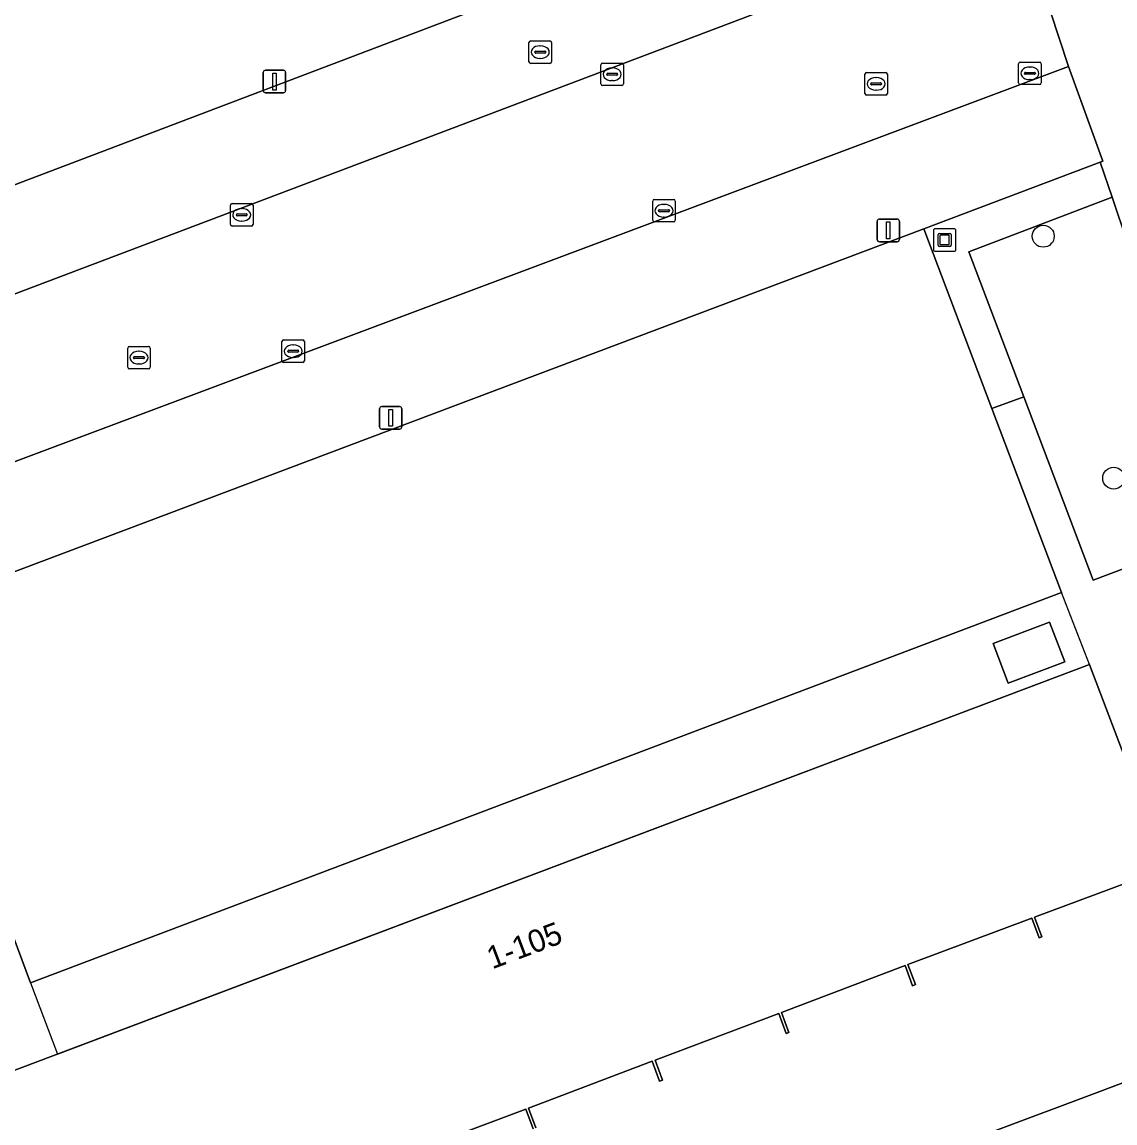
# Model space of a CAD drawing. Extents: x 159262 to 160143, y 383399 to 384319.
# Drawn here: x 159356.46 to 159404.96, y 383910.07 to 383958.93 of the extents above; entities that cross this region are included whole.
import ezdxf

# ---------------------------------------------------------------- set-up
doc = ezdxf.new("R2010")
doc.units = 0
for name, color, linetype in [('IMGEO_Boom', 7, 'Continuous'), ('IMGEO_Erf', 7, 'Continuous'), ('IMGEO_Groenvoorziening', 7, 'Continuous'), ('IMGEO_Kolk', 7, 'Continuous'), ('IMGEO_Kunstobject', 7, 'Continuous'), ('IMGEO_Lichtmast', 7, 'Continuous'), ('IMGEO_Pand', 7, 'Continuous'), ('IMGEO_Pand_nummerreeks', 7, 'Continuous'), ('IMGEO_Pand_overbouw', 7, 'Continuous'), ('IMGEO_Parkeervlak_open', 7, 'Continuous'), ('IMGEO_Rijbaan_lokaal_open', 7, 'Continuous'), ('IMGEO_Rioolput', 7, 'Continuous'), ('IMGEO_Voetpad_open', 7, 'Continuous')]:
    doc.layers.add(name, color=color, linetype=linetype)

msp = doc.modelspace()

# ---------------------------------------------------------------- linework, layer by layer
at = {"layer": 'IMGEO_Boom'}
for centre in [(159401.774, 383949.427), (159404.904, 383938.687)]:
    msp.add_circle(centre, 0.489, dxfattribs=at)
at = {"layer": 'IMGEO_Erf'}
for points in [[(159335.499, 383939.052), (159333.905, 383943.27), (159354.442, 383951.073), (159380.083, 383960.815), (159379.898, 383961.186), (159380.135, 383961.305), (159378.135, 383966.476), (159379.752, 383967.096), (159381.185, 383967.645), (159382.735, 383968.24), (159384.72, 383963.03), (159384.942, 383963.121), (159385.106, 383962.718), (159399.026, 383967.927), (159398.336, 383970.098), (159394.756, 383979.351), (159389.333, 383992.016)], [(159414.931, 383919.521), (159410.586, 383932.912), (159409.676, 383936.304), (159403.997, 383934.167), (159400.908, 383942.292), (159399.495, 383941.782), (159402.587, 383933.617), (159356.837, 383916.292), (159356.057, 383918.352), (159352.212, 383928.514)], [(159344.204, 383933.471), (159339.87, 383931.849), (159348.323, 383909.525), (159348.27, 383909.245), (159354.634, 383892.446), (159357.328, 383893.521), (159359.454, 383894.369), (159391.087, 383906.525), (159403.464, 383911.157), (159412.277, 383914.472)], [(159356.474, 383900.927), (159352.679, 383911.103), (159403.829, 383930.417), (159403.847, 383930.369), (159406.25, 383924.019)], [(159406.833, 383921.235), (159401.394, 383919.205), (159401.719, 383918.325), (159401.597, 383918.279), (159401.272, 383919.161), (159395.773, 383917.097), (159396.104, 383916.207), (159395.978, 383916.159), (159395.651, 383917.052), (159390.165, 383914.975), (159390.483, 383914.086), (159390.361, 383914.041), (159390.042, 383914.931), (159384.548, 383912.851), (159384.879, 383911.973), (159384.752, 383911.925), (159384.426, 383912.806), (159378.937, 383910.729), (159379.258, 383909.858)], [(159379.136, 383909.813), (159378.815, 383910.684), (159373.326, 383908.62)]]:
    msp.add_lwpolyline(points, dxfattribs=at)
msp.add_lwpolyline([(159402.06, 383932.297), (159402.728, 383930.542), (159400.222, 383929.588), (159399.554, 383931.344)], close=True, dxfattribs=at)
at = {"layer": 'IMGEO_Groenvoorziening'}
msp.add_lwpolyline([(159409.676, 383936.304), (159405.496, 383949.17), (159404.828, 383951.157), (159398.47, 383948.732), (159400.908, 383942.292), (159403.997, 383934.167)], close=True, dxfattribs=at)
at = {"layer": 'IMGEO_Kolk'}
for p, q in [((159382.146, 383956.188), (159382.146, 383957.04)), ((159382.221, 383957.114), (159383.073, 383957.114)), ((159382.634, 383956.894), (159382.659, 383956.894)), ((159383.147, 383957.04), (159383.147, 383956.188)), ((159400.683, 383956.229), (159400.683, 383957.081)), ((159400.758, 383957.155), (159401.61, 383957.155)), ((159401.171, 383956.935), (159401.196, 383956.935)), ((159401.684, 383957.081), (159401.684, 383956.229)), ((159382.405, 383956.608), (159382.405, 383956.62)), ((159382.843, 383956.571), (159382.445, 383956.571)), ((159382.448, 383956.657), (159382.846, 383956.657)), ((159382.657, 383956.334), (159382.632, 383956.334)), ((159382.889, 383956.62), (159382.889, 383956.608)), ((159400.942, 383956.649), (159400.942, 383956.661)), ((159401.38, 383956.612), (159400.982, 383956.612)), ((159400.985, 383956.698), (159401.383, 383956.698)), ((159401.194, 383956.375), (159401.169, 383956.375)), ((159401.426, 383956.661), (159401.426, 383956.649)), ((159383.073, 383956.114), (159382.221, 383956.114)), ((159401.61, 383956.155), (159400.758, 383956.155)), ((159384.444, 383950.132), (159384.444, 383950.984)), ((159384.519, 383951.058), (159385.371, 383951.058)), ((159385.445, 383950.984), (159385.445, 383950.132)), ((159365.706, 383949.95), (159365.706, 383950.802)), ((159365.781, 383950.876), (159366.633, 383950.876)), ((159366.194, 383950.656), (159366.219, 383950.656)), ((159366.707, 383950.802), (159366.707, 383949.95)), ((159384.703, 383950.552), (159384.703, 383950.564)), ((159385.141, 383950.515), (159384.743, 383950.515)), ((159384.746, 383950.601), (159385.144, 383950.601)), ((159384.932, 383950.838), (159384.957, 383950.838)), ((159385.187, 383950.564), (159385.187, 383950.552)), ((159365.965, 383950.37), (159365.965, 383950.382)), ((159366.403, 383950.333), (159366.005, 383950.333)), ((159366.008, 383950.419), (159366.406, 383950.419)), ((159366.217, 383950.096), (159366.192, 383950.096)), ((159366.449, 383950.382), (159366.449, 383950.37)), ((159385.371, 383950.058), (159384.519, 383950.058)), ((159384.955, 383950.278), (159384.93, 383950.278)), ((159366.633, 383949.876), (159365.781, 383949.876)), ((159367.99, 383943.896), (159367.99, 383944.748)), ((159368.065, 383944.822), (159368.917, 383944.822)), ((159368.478, 383944.602), (159368.503, 383944.602)), ((159368.991, 383944.748), (159368.991, 383943.896)), ((159368.249, 383944.316), (159368.249, 383944.328)), ((159368.687, 383944.279), (159368.289, 383944.279)), ((159368.292, 383944.365), (159368.69, 383944.365)), ((159368.733, 383944.328), (159368.733, 383944.316)), ((159368.917, 383943.822), (159368.065, 383943.822)), ((159368.501, 383944.042), (159368.476, 383944.042))]:
    msp.add_line(p, q, dxfattribs=at)
for points in [[(159382.146, 383956.188), (159382.146, 383957.04)], [(159382.221, 383957.114), (159383.073, 383957.114)], [(159383.147, 383957.04), (159383.147, 383956.188)], [(159400.683, 383956.229), (159400.683, 383957.081)], [(159400.758, 383957.155), (159401.61, 383957.155)], [(159401.684, 383957.081), (159401.684, 383956.229)], [(159383.073, 383956.114), (159382.221, 383956.114)], [(159401.61, 383956.155), (159400.758, 383956.155)], [(159384.444, 383950.132), (159384.444, 383950.984)], [(159384.519, 383951.058), (159385.371, 383951.058)], [(159385.445, 383950.984), (159385.445, 383950.132)], [(159365.706, 383949.95), (159365.706, 383950.802)], [(159365.781, 383950.876), (159366.633, 383950.876)], [(159366.707, 383950.802), (159366.707, 383949.95)], [(159385.371, 383950.058), (159384.519, 383950.058)], [(159366.633, 383949.876), (159365.781, 383949.876)], [(159367.99, 383943.896), (159367.99, 383944.748)], [(159368.065, 383944.822), (159368.917, 383944.822)], [(159368.991, 383944.748), (159368.991, 383943.896)], [(159368.917, 383943.822), (159368.065, 383943.822)]]:
    msp.add_lwpolyline(points, dxfattribs=at)
for centre, radius, start, end in [((159382.223, 383957.038), 0.0765, 91.552, 178.448), ((159382.223, 383957.038), 0.0765, 91.552, 178.448), ((159383.071, 383957.038), 0.0765, 1.552, 88.448), ((159383.071, 383957.038), 0.0765, 1.552, 88.448), ((159400.76, 383957.079), 0.0765, 91.552, 178.448), ((159400.76, 383957.079), 0.0765, 91.552, 178.448), ((159401.608, 383957.079), 0.0765, 1.552, 88.448), ((159401.608, 383957.079), 0.0765, 1.552, 88.448), ((159382.445, 383956.617), 0.0403, 85.8775, 175.7526), ((159382.442, 383956.607), 0.0366, 178.938, 274.7102), ((159382.846, 383956.614), 0.043, 264.8664, 352.4533), ((159382.85, 383956.619), 0.0386, 1.7309, 96.639), ((159400.982, 383956.658), 0.0403, 85.8775, 175.7526), ((159400.979, 383956.648), 0.0366, 178.938, 274.7102), ((159401.383, 383956.655), 0.043, 264.8664, 352.4533), ((159401.387, 383956.66), 0.0386, 1.7309, 96.639), ((159382.223, 383956.19), 0.0765, 181.552, 268.448), ((159382.223, 383956.19), 0.0765, 181.552, 268.448), ((159383.071, 383956.19), 0.0765, 271.552, 358.448), ((159383.071, 383956.19), 0.0765, 271.552, 358.448), ((159400.76, 383956.231), 0.0765, 181.552, 268.448), ((159400.76, 383956.231), 0.0765, 181.552, 268.448), ((159401.608, 383956.231), 0.0765, 271.552, 358.448), ((159401.608, 383956.231), 0.0765, 271.552, 358.448), ((159384.521, 383950.982), 0.0765, 91.552, 178.448), ((159384.521, 383950.982), 0.0765, 91.552, 178.448), ((159385.369, 383950.982), 0.0765, 1.552, 88.448), ((159385.369, 383950.982), 0.0765, 1.552, 88.448), ((159365.783, 383950.8), 0.0765, 91.552, 178.448), ((159365.783, 383950.8), 0.0765, 91.552, 178.448), ((159366.631, 383950.8), 0.0765, 1.552, 88.448), ((159366.631, 383950.8), 0.0765, 1.552, 88.448), ((159384.743, 383950.561), 0.0403, 85.8775, 175.7526), ((159384.74, 383950.551), 0.0366, 178.938, 274.7102), ((159385.144, 383950.558), 0.043, 264.8664, 352.4533), ((159385.148, 383950.563), 0.0386, 1.7309, 96.639), ((159365.783, 383949.952), 0.0765, 181.552, 268.448), ((159365.783, 383949.952), 0.0765, 181.552, 268.448), ((159366.005, 383950.379), 0.0403, 85.8775, 175.7526), ((159366.002, 383950.369), 0.0366, 178.938, 274.7102), ((159366.406, 383950.376), 0.043, 264.8664, 352.4533), ((159366.41, 383950.381), 0.0386, 1.7309, 96.639), ((159366.631, 383949.952), 0.0765, 271.552, 358.448), ((159366.631, 383949.952), 0.0765, 271.552, 358.448), ((159384.521, 383950.134), 0.0765, 181.552, 268.448), ((159384.521, 383950.134), 0.0765, 181.552, 268.448), ((159385.369, 383950.134), 0.0765, 271.552, 358.448), ((159385.369, 383950.134), 0.0765, 271.552, 358.448), ((159368.067, 383944.746), 0.0765, 91.552, 178.448), ((159368.067, 383944.746), 0.0765, 91.552, 178.448), ((159368.915, 383944.746), 0.0765, 1.552, 88.448), ((159368.915, 383944.746), 0.0765, 1.552, 88.448), ((159368.289, 383944.325), 0.0403, 85.8775, 175.7526), ((159368.286, 383944.315), 0.0366, 178.938, 274.7102), ((159368.69, 383944.322), 0.043, 264.8664, 352.4533), ((159368.694, 383944.327), 0.0386, 1.7309, 96.639), ((159368.067, 383943.898), 0.0765, 181.552, 268.448), ((159368.067, 383943.898), 0.0765, 181.552, 268.448), ((159368.915, 383943.898), 0.0765, 271.552, 358.448), ((159368.915, 383943.898), 0.0765, 271.552, 358.448)]:
    msp.add_arc(centre, radius, start, end, dxfattribs=at)
for centre, major_axis, ratio, start_param, end_param in [((159382.633, 383956.614), (-0.387, 0.002), 0.722429, 4.712389, 7.853982), ((159382.658, 383956.614), (-0.39, 0.002), 0.717154, 1.570796, 4.712389), ((159401.17, 383956.655), (-0.387, 0.002), 0.722429, 4.712389, 7.853982), ((159401.195, 383956.655), (-0.39, 0.002), 0.717154, 1.570796, 4.712389), ((159366.193, 383950.376), (-0.387, 0.002), 0.722429, 4.712389, 7.853982), ((159366.218, 383950.376), (-0.39, 0.002), 0.717154, 1.570796, 4.712389), ((159384.931, 383950.558), (-0.387, 0.002), 0.722429, 4.712389, 7.853982), ((159384.956, 383950.558), (-0.39, 0.002), 0.717154, 1.570796, 4.712389), ((159368.477, 383944.322), (-0.387, 0.002), 0.722429, 4.712389, 7.853982), ((159368.502, 383944.322), (-0.39, 0.002), 0.717154, 1.570796, 4.712389)]:
    msp.add_ellipse(centre, major_axis=major_axis, ratio=ratio, start_param=start_param, end_param=end_param, dxfattribs=at)
at = {"layer": 'IMGEO_Kunstobject'}
for p, q in [((159396.899, 383949.674), (159396.899, 383948.833)), ((159396.899, 383949.674), (159396.899, 383948.833)), ((159397.815, 383949.758), (159396.974, 383949.758)), ((159397.815, 383949.758), (159396.974, 383949.758)), ((159397.113, 383949.022), (159397.113, 383949.496)), ((159397.163, 383949.546), (159397.637, 383949.546)), ((159397.587, 383949.466), (159397.213, 383949.466)), ((159397.687, 383949.496), (159397.687, 383949.022)), ((159397.899, 383948.842), (159397.899, 383949.683)), ((159397.899, 383948.842), (159397.899, 383949.683)), ((159397.637, 383948.972), (159397.163, 383948.972)), ((159397.193, 383949.446), (159397.193, 383949.072)), ((159397.213, 383949.052), (159397.587, 383949.052)), ((159397.607, 383949.072), (159397.607, 383949.446)), ((159396.983, 383948.758), (159397.824, 383948.758)), ((159396.983, 383948.758), (159397.824, 383948.758))]:
    msp.add_line(p, q, dxfattribs=at)
for centre, radius, start, end in [((159396.977, 383949.68), 0.0779, 92.4484, 184.2845), ((159396.977, 383949.68), 0.0779, 92.4484, 184.2845), ((159397.163, 383949.496), 0.05, 90, 180), ((159397.213, 383949.446), 0.02, 90, 180), ((159397.587, 383949.446), 0.02, 360, 90), ((159397.637, 383949.496), 0.05, 360, 90), ((159397.821, 383949.68), 0.0779, 2.4484, 94.2845), ((159397.821, 383949.68), 0.0779, 2.4484, 94.2845), ((159397.163, 383949.022), 0.05, 180, 270), ((159397.213, 383949.072), 0.02, 180, 270), ((159397.587, 383949.072), 0.02, 270, 0), ((159397.637, 383949.022), 0.05, 270, 0), ((159396.977, 383948.836), 0.0779, 182.4484, 274.2845), ((159396.977, 383948.836), 0.0779, 182.4484, 274.2845), ((159397.821, 383948.836), 0.0779, 272.4484, 4.2845), ((159397.821, 383948.836), 0.0779, 272.4484, 4.2845)]:
    msp.add_arc(centre, radius, start, end, dxfattribs=at)
at = {"layer": 'IMGEO_Lichtmast'}
for p, q in [((159367.265, 383956.791), (159368.055, 383956.791)), ((159368.055, 383956.791), (159367.265, 383956.791)), ((159367.165, 383955.891), (159367.165, 383956.691)), ((159367.165, 383956.691), (159367.165, 383955.891)), ((159368.155, 383956.691), (159368.155, 383955.891)), ((159368.155, 383955.891), (159368.155, 383956.691)), ((159368.055, 383955.791), (159367.265, 383955.791)), ((159367.265, 383955.791), (159368.055, 383955.791)), ((159394.403, 383949.284), (159394.403, 383950.084)), ((159394.403, 383950.084), (159394.403, 383949.284)), ((159394.503, 383950.184), (159395.293, 383950.184)), ((159395.293, 383950.184), (159394.503, 383950.184)), ((159395.393, 383950.084), (159395.393, 383949.284)), ((159395.393, 383949.284), (159395.393, 383950.084)), ((159395.293, 383949.184), (159394.503, 383949.184)), ((159394.503, 383949.184), (159395.293, 383949.184)), ((159372.321, 383940.963), (159372.321, 383941.763)), ((159372.321, 383941.763), (159372.321, 383940.963)), ((159372.421, 383941.863), (159373.211, 383941.863)), ((159373.211, 383941.863), (159372.421, 383941.863)), ((159373.311, 383941.763), (159373.311, 383940.963)), ((159373.311, 383940.963), (159373.311, 383941.763)), ((159373.211, 383940.863), (159372.421, 383940.863)), ((159372.421, 383940.863), (159373.211, 383940.863))]:
    msp.add_line(p, q, dxfattribs=at)
for points in [[(159367.585, 383956.666), (159367.735, 383956.666), (159367.735, 383955.916), (159367.585, 383955.916), (159367.585, 383956.666)], [(159394.823, 383950.059), (159394.973, 383950.059), (159394.973, 383949.309), (159394.823, 383949.309), (159394.823, 383950.059)], [(159372.741, 383941.738), (159372.891, 383941.738), (159372.891, 383940.988), (159372.741, 383940.988), (159372.741, 383941.738)]]:
    msp.add_lwpolyline(points, dxfattribs=at)
for centre, start, end in [((159367.265, 383956.691), 90, 180), ((159367.265, 383956.691), 90, 180), ((159368.055, 383956.691), 0, 90), ((159368.055, 383956.691), 360, 90), ((159367.265, 383955.891), 180, 270), ((159367.265, 383955.891), 180, 270), ((159368.055, 383955.891), 270, 0), ((159368.055, 383955.891), 270, 0), ((159394.503, 383950.084), 90, 180), ((159394.503, 383950.084), 90, 180), ((159395.293, 383950.084), 0, 90), ((159395.293, 383950.084), 360, 90), ((159394.503, 383949.284), 180, 270), ((159394.503, 383949.284), 180, 270), ((159395.293, 383949.284), 270, 0), ((159395.293, 383949.284), 270, 0), ((159372.421, 383941.763), 90, 180), ((159372.421, 383941.763), 90, 180), ((159373.211, 383941.763), 0, 90), ((159373.211, 383941.763), 360, 90), ((159372.421, 383940.963), 180, 270), ((159372.421, 383940.963), 180, 270), ((159373.211, 383940.963), 270, 0), ((159373.211, 383940.963), 270, 0)]:
    msp.add_arc(centre, 0.1, start, end, dxfattribs=at)
at = {"layer": 'IMGEO_Pand'}
for points in [[(159350.703, 383932.486), (159352.212, 383928.514), (159356.057, 383918.352), (159356.837, 383916.292), (159402.587, 383933.617), (159399.495, 383941.782), (159396.475, 383949.757), (159350.99, 383932.61)], [(159400.222, 383929.588), (159402.728, 383930.542), (159402.06, 383932.297), (159399.554, 383931.344)]]:
    msp.add_lwpolyline(points, close=True, dxfattribs=at)
for points in [[(159406.25, 383924.019), (159403.847, 383930.369), (159403.829, 383930.417), (159352.679, 383911.103), (159356.474, 383900.927)], [(159379.258, 383909.858), (159378.937, 383910.729), (159384.426, 383912.806), (159384.752, 383911.925), (159384.879, 383911.973), (159384.548, 383912.851), (159390.042, 383914.931), (159390.361, 383914.041), (159390.483, 383914.086), (159390.165, 383914.975), (159395.651, 383917.052), (159395.978, 383916.159), (159396.104, 383916.207), (159395.773, 383917.097), (159401.272, 383919.161), (159401.597, 383918.279), (159401.719, 383918.325), (159401.394, 383919.205), (159406.833, 383921.235)], [(159373.326, 383908.62), (159378.815, 383910.684), (159379.136, 383909.813)]]:
    msp.add_lwpolyline(points, dxfattribs=at)
at = {"layer": 'IMGEO_Pand_overbouw'}
for points in [[(159402.587, 383933.617), (159356.837, 383916.292), (159358.035, 383913.126), (159403.828, 383930.417)], [(159400.222, 383929.588), (159399.554, 383931.344), (159402.06, 383932.297), (159402.728, 383930.542)]]:
    msp.add_lwpolyline(points, close=True, dxfattribs=at)
at = {"layer": 'IMGEO_Parkeervlak_open'}
msp.add_lwpolyline([(159333.905, 383943.27), (159335.499, 383939.052), (159400.645, 383963.731), (159399.026, 383967.927), (159385.106, 383962.718), (159380.083, 383960.815), (159354.442, 383951.073)], close=True, dxfattribs=at)
msp.add_lwpolyline([(159349.452, 383936.68), (159350.99, 383932.61), (159396.475, 383949.757), (159404.307, 383952.712), (159404.427, 383952.757), (159402.89, 383956.96), (159349.158, 383936.807)], dxfattribs=at)
at = {"layer": 'IMGEO_Rijbaan_lokaal_open'}
for points in [[(159402.89, 383956.96), (159400.874, 383963.136), (159400.645, 383963.731), (159335.499, 383939.052), (159336.043, 383937.614), (159338.276, 383931.706), (159344.058, 383933.891)], [(159349.158, 383936.807), (159402.89, 383956.96)]]:
    msp.add_lwpolyline(points, dxfattribs=at)
at = {"layer": 'IMGEO_Rioolput'}
for p, q in [((159378.954, 383957.172), (159378.954, 383958.024)), ((159379.029, 383958.098), (159379.881, 383958.098)), ((159379.442, 383957.878), (159379.467, 383957.878)), ((159379.955, 383958.024), (159379.955, 383957.172)), ((159379.213, 383957.592), (159379.213, 383957.604)), ((159379.651, 383957.555), (159379.253, 383957.555)), ((159379.256, 383957.641), (159379.654, 383957.641)), ((159379.465, 383957.318), (159379.44, 383957.318)), ((159379.697, 383957.604), (159379.697, 383957.592)), ((159379.881, 383957.098), (159379.029, 383957.098)), ((159393.859, 383955.762), (159393.859, 383956.614)), ((159393.934, 383956.688), (159394.786, 383956.688)), ((159394.347, 383956.468), (159394.372, 383956.468)), ((159394.86, 383956.614), (159394.86, 383955.762)), ((159394.118, 383956.182), (159394.118, 383956.194)), ((159394.556, 383956.145), (159394.158, 383956.145)), ((159394.161, 383956.231), (159394.559, 383956.231)), ((159394.37, 383955.908), (159394.345, 383955.908)), ((159394.602, 383956.194), (159394.602, 383956.182)), ((159394.786, 383955.688), (159393.934, 383955.688)), ((159361.145, 383943.612), (159361.145, 383944.464)), ((159361.22, 383944.538), (159362.072, 383944.538)), ((159361.447, 383944.081), (159361.845, 383944.081)), ((159361.633, 383944.318), (159361.658, 383944.318)), ((159362.146, 383944.464), (159362.146, 383943.612)), ((159361.404, 383944.032), (159361.404, 383944.044)), ((159361.842, 383943.995), (159361.444, 383943.995)), ((159361.656, 383943.758), (159361.631, 383943.758)), ((159361.888, 383944.044), (159361.888, 383944.032)), ((159362.072, 383943.538), (159361.22, 383943.538))]:
    msp.add_line(p, q, dxfattribs=at)
for points in [[(159378.954, 383957.172), (159378.954, 383958.024)], [(159379.029, 383958.098), (159379.881, 383958.098)], [(159379.955, 383958.024), (159379.955, 383957.172)], [(159379.881, 383957.098), (159379.029, 383957.098)], [(159393.859, 383955.762), (159393.859, 383956.614)], [(159393.934, 383956.688), (159394.786, 383956.688)], [(159394.86, 383956.614), (159394.86, 383955.762)], [(159394.786, 383955.688), (159393.934, 383955.688)], [(159361.145, 383943.612), (159361.145, 383944.464)], [(159361.22, 383944.538), (159362.072, 383944.538)], [(159362.146, 383944.464), (159362.146, 383943.612)], [(159362.072, 383943.538), (159361.22, 383943.538)]]:
    msp.add_lwpolyline(points, dxfattribs=at)
for centre, radius, start, end in [((159379.031, 383958.022), 0.0765, 91.552, 178.448), ((159379.031, 383958.022), 0.0765, 91.552, 178.448), ((159379.879, 383958.022), 0.0765, 1.552, 88.448), ((159379.879, 383958.022), 0.0765, 1.552, 88.448), ((159379.253, 383957.601), 0.0403, 85.8775, 175.7526), ((159379.25, 383957.591), 0.0366, 178.938, 274.7102), ((159379.654, 383957.598), 0.043, 264.8664, 352.4533), ((159379.658, 383957.603), 0.0386, 1.7309, 96.639), ((159379.031, 383957.174), 0.0765, 181.552, 268.448), ((159379.031, 383957.174), 0.0765, 181.552, 268.448), ((159379.879, 383957.174), 0.0765, 271.552, 358.448), ((159379.879, 383957.174), 0.0765, 271.552, 358.448), ((159393.936, 383956.612), 0.0765, 91.552, 178.448), ((159393.936, 383956.612), 0.0765, 91.552, 178.448), ((159394.784, 383956.612), 0.0765, 1.552, 88.448), ((159394.784, 383956.612), 0.0765, 1.552, 88.448), ((159394.158, 383956.191), 0.0403, 85.8775, 175.7526), ((159394.155, 383956.181), 0.0366, 178.938, 274.7102), ((159394.559, 383956.188), 0.043, 264.8664, 352.4533), ((159394.563, 383956.193), 0.0386, 1.7309, 96.639), ((159393.936, 383955.764), 0.0765, 181.552, 268.448), ((159393.936, 383955.764), 0.0765, 181.552, 268.448), ((159394.784, 383955.764), 0.0765, 271.552, 358.448), ((159394.784, 383955.764), 0.0765, 271.552, 358.448), ((159361.222, 383944.462), 0.0765, 91.552, 178.448), ((159361.222, 383944.462), 0.0765, 91.552, 178.448), ((159361.444, 383944.041), 0.0403, 85.8775, 175.7526), ((159361.849, 383944.043), 0.0386, 1.7309, 96.639), ((159362.07, 383944.462), 0.0765, 1.552, 88.448), ((159362.07, 383944.462), 0.0765, 1.552, 88.448), ((159361.222, 383943.614), 0.0765, 181.552, 268.448), ((159361.222, 383943.614), 0.0765, 181.552, 268.448), ((159361.441, 383944.031), 0.0366, 178.938, 274.7102), ((159361.845, 383944.038), 0.043, 264.8664, 352.4533), ((159362.07, 383943.614), 0.0765, 271.552, 358.448), ((159362.07, 383943.614), 0.0765, 271.552, 358.448)]:
    msp.add_arc(centre, radius, start, end, dxfattribs=at)
for centre, major_axis, ratio, start_param, end_param in [((159379.441, 383957.598), (-0.387, 0.002), 0.722429, 4.712389, 7.853982), ((159379.466, 383957.598), (-0.39, 0.002), 0.717154, 1.570796, 4.712389), ((159394.346, 383956.188), (-0.387, 0.002), 0.722429, 4.712389, 7.853982), ((159394.371, 383956.188), (-0.39, 0.002), 0.717154, 1.570796, 4.712389), ((159361.632, 383944.038), (-0.387, 0.002), 0.722429, 4.712389, 7.853982), ((159361.657, 383944.038), (-0.39, 0.002), 0.717154, 1.570796, 4.712389)]:
    msp.add_ellipse(centre, major_axis=major_axis, ratio=ratio, start_param=start_param, end_param=end_param, dxfattribs=at)
at = {"layer": 'IMGEO_Voetpad_open'}
for points in [[(159389.333, 383992.016), (159394.756, 383979.351), (159398.336, 383970.098), (159399.026, 383967.927), (159400.645, 383963.731), (159400.874, 383963.136), (159402.89, 383956.96), (159404.427, 383952.757), (159404.307, 383952.712), (159404.828, 383951.157), (159405.496, 383949.17), (159409.676, 383936.304), (159410.586, 383932.912), (159414.931, 383919.521), (159417.195, 383912.542)], [(159412.277, 383914.472), (159403.464, 383911.157), (159391.087, 383906.525), (159359.454, 383894.369), (159357.328, 383893.521), (159354.634, 383892.446), (159352.307, 383891.408)]]:
    msp.add_lwpolyline(points, dxfattribs=at)
msp.add_lwpolyline([(159400.908, 383942.292), (159398.47, 383948.732), (159404.828, 383951.157), (159404.307, 383952.712), (159396.475, 383949.757), (159399.495, 383941.782)], close=True, dxfattribs=at)

# ---------------------------------------------------------------- texts
at = {"layer": 'IMGEO_Pand_nummerreeks'}
msp.add_text('1-105', height=1, rotation=20.6431, dxfattribs=at).set_placement((159377.321, 383916.882))

doc.saveas('drawing.dxf')
